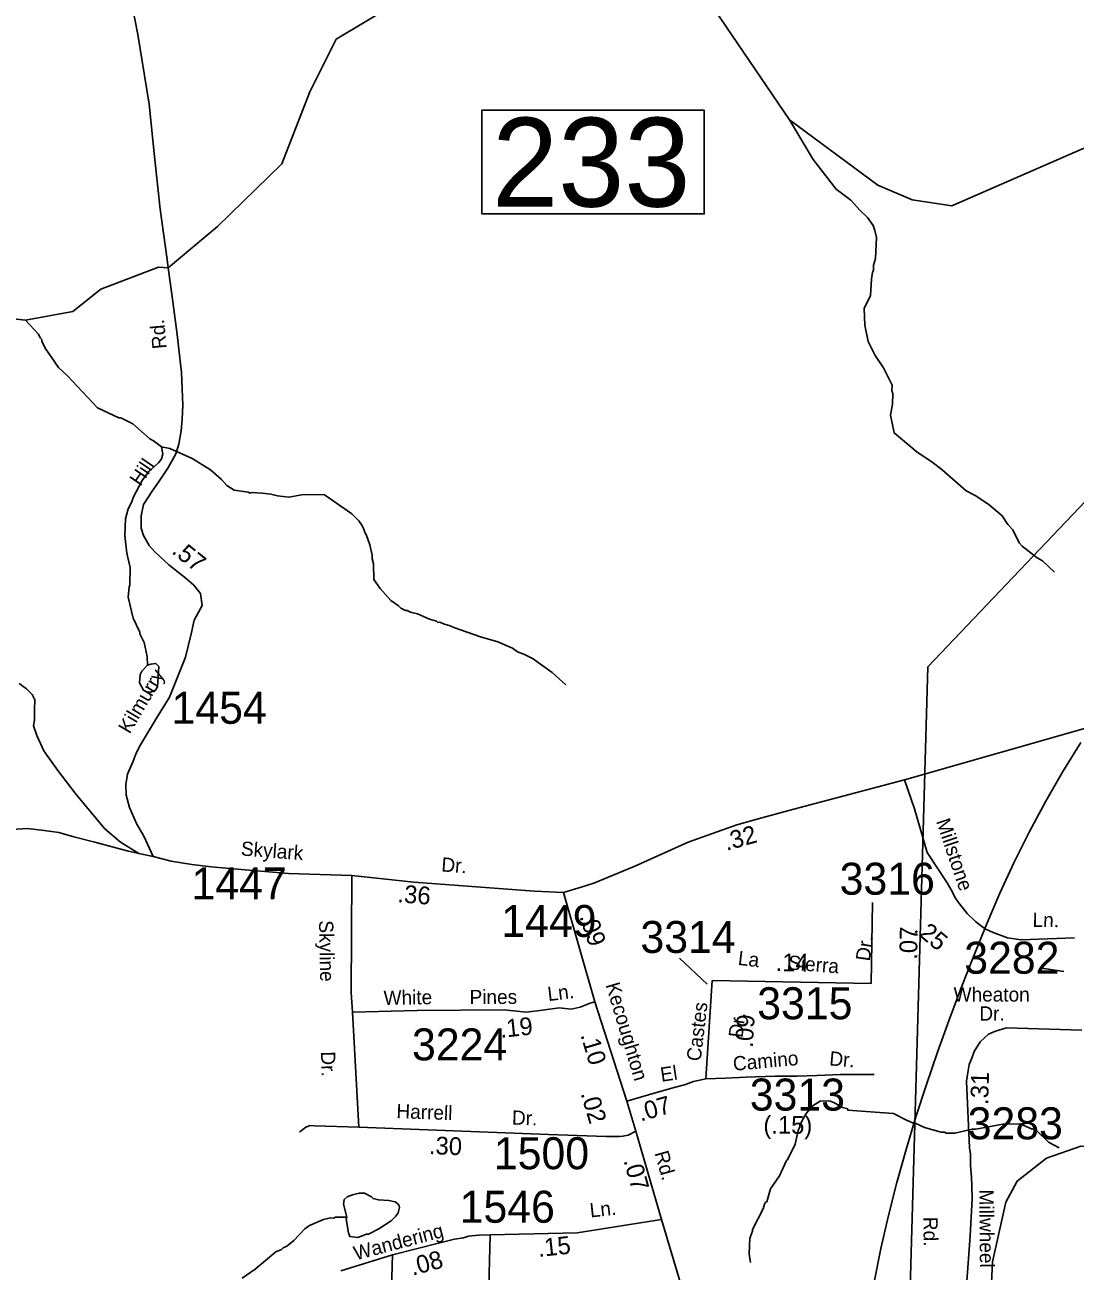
# Model space of a CAD drawing. Extents: x 1551653 to 1702041, y 811336 to 920032.
# Drawn here: x 1587592 to 1592436, y 876248 to 881998 of the extents above; entities that cross this region are included whole.
import ezdxf

# ---------------------------------------------------------------- set-up
doc = ezdxf.new("R2010")
doc.units = 0
for name, color, linetype in [('Old_Level_10', 7, 'Continuous'), ('Old_Level_11', 7, 'Continuous'), ('Old_Level_17', 7, 'Continuous'), ('Old_Level_3', 7, 'Continuous'), ('Old_Level_31', 7, 'Continuous'), ('Old_Level_32', 7, 'Continuous'), ('Old_Level_35', 7, 'Continuous'), ('Old_Level_50', 7, 'Continuous'), ('Old_Level_56', 7, 'Continuous'), ('Old_Level_59', 7, 'Continuous'), ('Old_Level_62', 7, 'Continuous'), ('Old_Level_8', 7, 'Continuous')]:
    doc.layers.add(name, color=color, linetype=linetype)

msp = doc.modelspace()

# ---------------------------------------------------------------- linework, layer by layer
at = {"layer": 'Old_Level_11'}
for p, q in [((1590611.55, 877691.817), (1590738.735, 877572.756)), ((1592281.362, 877646.656), (1592383.929, 877630.233))]:
    msp.add_line(p, q, dxfattribs=at)
at = {"layer": 'Old_Level_3'}
msp.add_lwpolyline([(1591509.172, 876197.929), (1591539.795, 876352.062), (1591574.563, 876505.129), (1591613.632, 876657.215), (1591656.108, 876808.729), (1591701.728, 876959.62), (1591750.249, 877109.82), (1591801.428, 877259.265), (1591855.025, 877407.89), (1591910.796, 877555.627), (1591968.499, 877702.413), (1592027.892, 877848.179), (1592089.208, 877992.794), (1592155.105, 878135.743), (1592225.715, 878276.816), (1592300.658, 878415.87), (1592379.551, 878552.764), (1592462.014, 878687.356)], dxfattribs=at)
at = {"layer": 'Old_Level_31'}
msp.add_line((1588252.391, 880877.724), (1588252.391, 880877.724), dxfattribs=at)
msp.add_lwpolyline([(1589699.374, 881604.305), (1590724.883, 881604.305), (1590724.883, 881126.324), (1589699.374, 881126.324), (1589699.374, 881604.305)], dxfattribs=at)
at = {"layer": 'Old_Level_32'}
for p, q in [((1590220.311, 877490.111), (1590075.604, 877995.082)), ((1591494.866, 877575.665), (1591501.431, 877949.075)), ((1590733.25, 877135.393), (1590761.155, 877588.808)), ((1590761.155, 877588.808), (1591494.866, 877575.665)), ((1590368.635, 877032.2), (1590220.311, 877490.111)), ((1590409.013, 876894.456), (1590368.635, 877032.2)), ((1590528.311, 876487.095), (1590409.013, 876894.456)), ((1589738.244, 876416.268), (1589724.47, 875923.176)), ((1589287.882, 876322.979), (1589049.384, 876249.074)), ((1589287.882, 876322.979), (1589274.565, 875948.609))]:
    msp.add_line(p, q, dxfattribs=at)
for points in [[(1588252.391, 880877.724), (1588247.977, 880916.051), (1588216.013, 881147.935), (1588189.376, 881390.479), (1588165.403, 881631.959), (1588112.129, 881954.464), (1588064.182, 882199.674)], [(1588183.053, 878161.601), (1588140.046, 878254.496), (1588106.787, 878314.133), (1588073.528, 878387.532), (1588058.619, 878443.728), (1588056.325, 878494.189), (1588064.353, 878541.21), (1588090.686, 878600.575), (1588104.88, 878637.5), (1588124.751, 878677.266), (1588198.556, 878799.404), (1588258.168, 878895.979), (1588331.975, 879080.607), (1588360.361, 879194.224), (1588371.716, 879251.032), (1588408.619, 879319.203), (1588402.024, 879375.141), (1588370.623, 879413.54), (1588327.122, 879450.243), (1588256.023, 879507.343), (1588190.725, 879566.342), (1588165.125, 879596.64), (1588138.766, 879642.023), (1588128.111, 879676.672), (1588128.111, 879732.644), (1588138.766, 879785.95), (1588176.057, 879841.922), (1588210.686, 879892.563), (1588250.64, 879952.535), (1588287.932, 880019.168), (1588301.251, 880064.479), (1588311.906, 880125.781), (1588317.233, 880179.087), (1588319.896, 880243.055), (1588317.233, 880317.685), (1588314.569, 880394.979), (1588293.259, 880569.559), (1588269.286, 880756.132), (1588252.391, 880877.724)], [(1594149.568, 879987.395), (1594037.55, 879940.551), (1593938.465, 879869.951), (1593869.405, 879815.874), (1593780.424, 879747.944), (1593690.663, 879671.603), (1593634.562, 879615.471), (1593587.437, 879570.564), (1593538.068, 879514.431), (1593443.818, 879413.392), (1593282.247, 879238.257), (1593226.146, 879179.879), (1593161.069, 879114.765), (1593093.747, 879058.632), (1593015.205, 878998.009), (1592945.64, 878955.347), (1592864.854, 878905.95), (1592763.872, 878858.799), (1592647.182, 878809.402), (1592579.861, 878784.703), (1592533.315, 878767.042), (1591648.582, 878514.369)], [(1591648.582, 878514.369), (1591139.184, 878379.65), (1590990.319, 878339.044), (1590875.818, 878306.745), (1590650.513, 878228.119), (1590401.974, 878114.775), (1590279.375, 878063.971), (1590216.217, 878037.949), (1590156.775, 878019.362), (1590075.604, 877995.082)], [(1591648.582, 878514.369), (1591695.707, 878381.894), (1591754.052, 878179.816), (1591845.632, 878039.867), (1591870.317, 877997.206), (1591883.427, 877971.219), (1591902.826, 877942.821), (1591937.709, 877898.096), (1591976.093, 877860.976), (1592003.691, 877840.576), (1592023.943, 877825.792), (1592057.897, 877810.605), (1592124.162, 877786.14), (1592187.09, 877776.811), (1592433.016, 877785.843)], [(1588183.053, 878161.601), (1588116.535, 878175.364), (1588063.78, 878187.978), (1587913.541, 878228.119), (1587817.205, 878252.202), (1587748.395, 878271.699), (1587680.73, 878280.874), (1587603.317, 878290.049), (1587407.205, 878277.434)], [(1590075.604, 877995.082), (1589942.902, 878001.041), (1589385.531, 878042.328), (1589099.009, 878073.467), (1588807.515, 878083.615), (1588589.613, 878101.965), (1588450.27, 878113.433), (1588361.962, 878124.902), (1588265.626, 878139.811), (1588183.053, 878161.601)], [(1590220.311, 877490.111), (1590199.52, 877484.144), (1590153.421, 877466.845), (1590111.121, 877457.347), (1590055.535, 877462.744), (1589979.236, 877451.743), (1589903.116, 877443.5), (1589802.68, 877453.543), (1589400.48, 877451.444), (1589102.021, 877443.5)], [(1592466.769, 877359.31), (1592118.891, 877371.118), (1592068.038, 877355.699), (1592036.318, 877341.445), (1591998.306, 877305.665), (1591970.339, 877261.349), (1591959.54, 877231.57), (1591947.572, 877202.285), (1591943.245, 877174.026), (1591934.333, 877124.983), (1591940.04, 877021.111), (1591948.751, 876817.498), (1591953.206, 876787.775), (1591953.772, 876736.21), (1591958.227, 876681.224), (1591959.417, 876640.288), (1591960.902, 876582.329), (1591952.043, 876411.595), (1591934.806, 876180.608)], [(1590368.635, 877032.2), (1590505.094, 877072.967), (1590575.674, 877092.68), (1590638.049, 877109.108), (1590675.8, 877123.893), (1590733.25, 877135.393)], [(1590733.25, 877135.393), (1590823.528, 877138.678), (1590917.089, 877143.607), (1591053.019, 877147.646), (1591153.117, 877148.246), (1591245.217, 877150.746), (1591353.704, 877155.106), (1591508.701, 877155.736)], [(1590409.013, 876894.456), (1590373.838, 876875.401), (1590350.274, 876870.546), (1590334.885, 876869.048), (1590272.719, 876868.647), (1590006.82, 876878.647), (1589132.137, 876913.002), (1588926.724, 876918.148), (1588906.823, 876920.547), (1588886.623, 876912.748), (1588860.323, 876891.147), (1588858.711, 876888.909)], [(1590528.311, 876487.095), (1590139.355, 876425.26), (1589738.244, 876416.268)], [(1591788.81, 874288.264), (1590928.908, 875532.67), (1590759.371, 875746.559), (1590738.972, 875772.517), (1590706.667, 875888.14), (1590668.07, 876018.074), (1590528.311, 876487.095)], [(1589738.244, 876416.268), (1589683.718, 876414.133), (1589637.937, 876409.768), (1589614.985, 876402.439), (1589572.885, 876395.139), (1589504.951, 876379.221), (1589287.882, 876322.979)]]:
    msp.add_lwpolyline(points, dxfattribs=at)
at = {"layer": 'Old_Level_35'}
msp.add_line((1589132.137, 876913.002), (1589102.021, 877443.5), dxfattribs=at)
for points in [[(1587565.726, 878959.043), (1587599.227, 878934.542), (1587624.926, 878908.144), (1587636.625, 878883.942), (1587635.926, 878837.944), (1587635.126, 878789.844), (1587630.825, 878763.942), (1587646.327, 878719.644), (1587679.325, 878649.142), (1587696.727, 878622.945), (1587743.925, 878558.145), (1587828.674, 878447.168), (1587960.125, 878289.044), (1588032.814, 878228.119), (1588116.535, 878175.364)], [(1589102.021, 877443.5), (1589095.997, 877533.926), (1589099.009, 878073.467)]]:
    msp.add_lwpolyline(points, dxfattribs=at)
at = {"layer": 'Old_Level_50'}
msp.add_line((1588240.444, 880863.593), (1588240.444, 880863.593), dxfattribs=at)
at = {"layer": 'Old_Level_56'}
msp.add_lwpolyline([(1594795.417, 882224.158), (1594492.304, 881911.724), (1594314.227, 881725.829), (1594181.696, 881585.23), (1591756.719, 879036.343), (1591646.319, 875141.951), (1590597.318, 874408.75), (1590660.92, 873411.252), (1590633.821, 873059.655), (1590510.018, 871286.457), (1590671.819, 869193.062), (1591400.592, 867299.426), (1591680.416, 866598.966), (1590226.62, 861827.778), (1590099.721, 859136.383), (1590298.021, 857488.686)], dxfattribs=at)
at = {"layer": 'Old_Level_59'}
for points in [[(1594187.675, 881861.754), (1593774.598, 881610.873), (1593594.869, 881630.25), (1593452.529, 881682.153), (1592972.595, 881575.896), (1592470.569, 881427.146), (1591866.588, 881163.654), (1591683.579, 881190.413), (1591526.612, 881259.208), (1591117.781, 881560.773), (1590746.262, 882107.045), (1590660.07, 882244.873), (1590503.103, 882356.421), (1590267.592, 882420.623), (1589867.286, 882354.733)], [(1588252.655, 880877.857), (1588480.564, 881067.617), (1588776.556, 881357.736), (1588906.559, 881689.92), (1589026.85, 881931.918), (1589420.528, 882168.783), (1589645.239, 882251.107), (1589867.286, 882354.733)], [(1584180.975, 880169.713), (1585013.956, 880371.753), (1585719.033, 880608.877), (1585915.201, 880691.334), (1586060.364, 880822.872), (1586259.131, 880895.446), (1586527.544, 880940.455), (1586765.634, 881004.438), (1586906.875, 880920.019), (1587202.521, 880679.356), (1587594.328, 880636.158), (1587812.085, 880675.37), (1587941.556, 880779.423), (1588207.96, 880880.9), (1588252.655, 880877.857)], [(1591954.555, 875715.728), (1592042.625, 876032.431), (1592054.621, 876291.514), (1592116.546, 876565.976), (1592168.63, 876663.376), (1592303.554, 876769.08), (1592462.572, 876824.957), (1593436.569, 876752.574), (1593787.618, 876765.184), (1594118.06, 876837.26)]]:
    msp.add_lwpolyline(points, dxfattribs=at)
at = {"layer": 'Old_Level_62'}
for points in [[(1591117.781, 881560.773), (1591228.365, 881377.035), (1591333.681, 881239.671), (1591401.542, 881189.939), (1591444.09, 881142.367), (1591478.732, 881109.623), (1591504.261, 881073.226), (1591512.053, 881049.132), (1591519.64, 881017.042), (1591514.513, 880921.18), (1591506.106, 880889.192), (1591505.799, 880865.201), (1591501.698, 880857.306), (1591497.289, 880825.318), (1591492.368, 880749.449), (1591463.661, 880689.779), (1591465.609, 880613.397), (1591481.808, 880537.527), (1591513.078, 880473.141), (1591552.346, 880416.649), (1591591.408, 880336.166), (1591591.1, 880312.175), (1591594.894, 880296.079), (1591594.279, 880248.096), (1591584.334, 880197.141), (1591600.738, 880116.043), (1591707.673, 880026.64), (1591775.135, 879981.734), (1591822.707, 879945.132), (1591933.537, 879847.732), (1591978.136, 879825.792), (1592039.857, 879783.243), (1592100.142, 879733.621), (1592125.671, 879693.226), (1592149.355, 879668.927), (1592178.575, 879608.642), (1592192.416, 879592.442), (1592261.723, 879539.539), (1592285.612, 879525.185), (1592340.976, 879472.487)], [(1587594.328, 880636.158), (1587654.1, 880570.848), (1587661.892, 880554.752), (1587669.787, 880546.652), (1587669.684, 880538.655), (1587685.268, 880506.462), (1587746.169, 880417.675), (1587787.794, 880379.125), (1587926, 880231.282), (1588025.45, 880186.068), (1588033.447, 880185.966), (1588089.118, 880157.258), (1588168.269, 880088.156), (1588184.16, 880079.954), (1588221.787, 880051.554)], [(1588221.787, 880051.554), (1588227.426, 880019.463), (1588221.172, 879995.472), (1588208.971, 879979.683), (1588162.425, 879938.263), (1588131.974, 879896.637), (1588090.964, 879817.18), (1588084.71, 879797.289), (1588068.306, 879765.506), (1588055.797, 879719.677), (1588052.824, 879641.655), (1588061.847, 879561.582), (1588077.738, 879494.428), (1588076.098, 879413.432), (1588071.997, 879405.435), (1588067.383, 879357.453), (1588090.246, 879261.181), (1588121.414, 879196.794), (1588121.312, 879188.797), (1588140.894, 879148.505), (1588156.068, 879084.323), (1588156.683, 879044.748)], [(1588221.787, 880051.554), (1588260.747, 880043.249), (1588362.965, 879998.035), (1588447.344, 879944.824), (1588498.915, 879900.328), (1588523.624, 879873.671), (1588557.355, 879851.218), (1588621.331, 879842.401), (1588629.226, 879838.3), (1588637.223, 879840.145), (1588685.205, 879837.582), (1588725.19, 879833.071), (1588757.076, 879824.664), (1588809.466, 879819.025), (1588877.134, 879831.123), (1588973.2, 879829.79), (1589100.128, 879742.233), (1589131.706, 879709.835), (1589145.444, 879689.637), (1589155.287, 879671.49), (1589159.08, 879655.496), (1589164.924, 879647.396), (1589182.354, 879599.107), (1589193.837, 879551.022), (1589193.631, 879535.028), (1589199.27, 879510.934), (1589200.398, 879438.961), (1589230.848, 879397.438), (1589279.241, 879341.869), (1589314.92, 879317.468), (1589324.865, 879307.318), (1589346.703, 879297.065), (1589354.7, 879296.962), (1589370.591, 879288.76), (1589402.477, 879280.353), (1589458.251, 879255.644), (1589490.137, 879247.237), (1589496.083, 879241.086), (1589506.028, 879242.931), (1589522.022, 879234.729), (1589553.908, 879226.322), (1589569.8, 879218.12), (1589692.728, 879175.264), (1589773.006, 879151.58), (1589840.673, 879122.668), (1589864.459, 879106.366), (1589896.242, 879093.961), (1589936.023, 879073.456), (1589959.809, 879057.154), (1590023.272, 879010.3), (1590086.633, 878953.5)], [(1588156.683, 879044.748), (1588171.652, 879048.132), (1588195.746, 879051.823), (1588209.587, 879037.674), (1588202.41, 878943.76), (1588192.157, 878927.869), (1588170.114, 878920.179), (1588154.12, 878920.384), (1588138.228, 878928.586), (1588120.594, 878962.83), (1588123.055, 879000.765), (1588131.257, 879016.656), (1588156.683, 879044.748)], [(1592361.994, 876817.678), (1592313.089, 876842.899), (1592257.827, 876897.545), (1592243.884, 876905.748), (1592237.835, 876903.8), (1592182.163, 876928.508), (1592102.09, 876925.535), (1591977.829, 876903.184), (1591961.835, 876903.389), (1591881.659, 876884.422), (1591841.674, 876884.935), (1591833.677, 876889.036), (1591817.683, 876889.241), (1591741.916, 876910.259), (1591698.138, 876930.764), (1591690.141, 876930.866), (1591658.358, 876945.323), (1591598.687, 876976.08), (1591386.869, 876990.742), (1591386.971, 876996.791), (1591363.083, 877003.045), (1591323.302, 877025.6), (1591305.36, 877031.855), (1591291.417, 877034.008), (1591259.429, 877032.47), (1591227.133, 877012.887), (1591194.735, 876975.26), (1591182.432, 876953.422), (1591166.027, 876921.639), (1591165.925, 876913.642), (1591157.723, 876897.75), (1591145.01, 876833.877), (1591108.51, 876762.416), (1591104.102, 876758.418), (1591071.909, 876687.88), (1591030.488, 876627.389), (1591013.776, 876567.617), (1591007.727, 876565.669), (1591003.626, 876557.672), (1590997.372, 876535.834), (1590948.262, 876440.382), (1590948.16, 876432.385), (1590935.754, 876400.602), (1590932.883, 876328.628), (1590938.42, 876288.541)], [(1589075.829, 876496.566), (1589072.753, 876488.569), (1589083.929, 876424.388), (1589089.773, 876408.394), (1589127.707, 876403.883), (1589167.897, 876419.364), (1589175.894, 876419.261), (1589224.184, 876442.637), (1589280.574, 876479.854), (1589302.924, 876501.59), (1589313.074, 876517.481), (1589319.328, 876541.37), (1589317.483, 876549.367), (1589313.587, 876557.467), (1589299.643, 876567.617), (1589269.808, 876574.076), (1589221.826, 876576.639), (1589197.835, 876582.996), (1589189.941, 876591.095), (1589158.157, 876607.499), (1589134.166, 876607.807), (1589102.076, 876600.22), (1589077.982, 876590.48), (1589063.834, 876578.689), (1589061.578, 876556.749), (1589075.829, 876496.566)], [(1588594.367, 876215.645), (1588653.934, 876257.988), (1588748.874, 876336.728), (1588775.018, 876348.416), (1588783.117, 876356.31), (1588799.214, 876364.102), (1588831.51, 876389.631), (1588882.157, 876443.047), (1588904.406, 876458.734), (1588968.689, 876485.903), (1589000.78, 876493.49), (1589016.774, 876493.285), (1589024.874, 876497.181), (1589075.829, 876496.566)]]:
    msp.add_lwpolyline(points, dxfattribs=at)

# ---------------------------------------------------------------- texts
at = {"layer": 'Old_Level_10'}
for s, rotation, p in [('Skyline', 271.0918917, (1588948.071, 877866.052)), ('Dr.', 271.6257278, (1588956.961, 877261.239))]:
    msp.add_text(s, height=65.6167, rotation=rotation, dxfattribs=at).set_placement(p)
at = {"layer": 'Old_Level_11'}
for s, rotation, p in [('Rd.', 95.3356222, (1588245.572, 880506.032)), ('Hill', 56.0437083, (1588124.146, 879866.609)), ('Kilmurry', 59.4440944, (1588074.605, 878723.276)), ('Millstone', 288.6246833, (1591794.002, 878324.235)), ('Skylark', 355.5868639, (1588586.11, 878166.143)), ('Dr.', 355.6389556, (1589510.869, 878092.587)), ('Ln.', 359.1545083, (1592239.496, 877836.872)), ('Dr.', 82.0270361, (1591488.274, 877675.81)), ('La', 353.303725, (1590878.319, 877661.502)), ('Sierra', 355.45815, (1591110.752, 877640.303)), ('Kecoughton', 286.6890833, (1590269.86, 877569.35)), ('White', 0.9034667, (1589246.49, 877476.399)), ('Pines', 0.2991167, (1589642.814, 877480.112)), ('Ln.', 6.966875, (1590006.341, 877493.965)), ('Castes', 83.1947, (1590708.54, 877214.113)), ('Dr.', 83.1947, (1590901.967, 877322.697)), ('Camino', 5.1557528, (1590860.673, 877172.231)), ('Dr.', 354.957025, (1591300.247, 877197.906)), ('El', 8.41295, (1590527.731, 877121.73)), ('Harrell', 357.8377778, (1589304.264, 876954.464)), ('Dr.', 357.8462194, (1589837.263, 876924.5)), ('Rd.', 285.8851611, (1590495.237, 876793.267)), ('Millwheel', 270.4406528, (1591993.915, 876624.473)), ('Ln.', 6.0253917, (1590200.413, 876495.702)), ('Rd.', 270.4406528, (1591736.35, 876498.413)), ('Wandering', 14.9112917, (1589118.022, 876297.419))]:
    msp.add_text(s, height=65.6167, rotation=rotation, dxfattribs=at).set_placement(p)
for s, p in [('Wheaton', (1591875.576, 877492.096)), ('Dr.', (1591994.339, 877404.164))]:
    msp.add_text(s, height=65.6167, dxfattribs=at).set_placement(p)
at = {"layer": 'Old_Level_17'}
for s, rotation, p in [('.57', 321.2320194, (1588264.757, 879564.002)), ('.32', 15.7533194, (1590827.905, 878187.012)), ('.36', 355.6389556, (1589307.909, 877950.292)), ('.09', 287.9414806, (1590149.095, 877884.942)), ('.07', 88.9927833, (1591707.146, 877684.288)), ('.25', 320.251525, (1591687.314, 877818.474)), ('.14', 358.9737667, (1591053.831, 877632.795)), ('.19', 6.0776944, (1589786.067, 877324.213)), ('.09', 86.4783167, (1590948.93, 877277.625)), ('.10', 286.6890833, (1590153.544, 877337.879)), ('.31', 88.3463778, (1592034.799, 877014.438)), ('.02', 286.6890833, (1590154.23, 877067.866)), ('.07', 16.0151972, (1590432.223, 876938.113)), ('(.15)', 359.5170472, (1590997.895, 876883.026)), ('.30', 357.8377778, (1589454.049, 876788.482)), ('.07', 285.8851611, (1590352.293, 876758.223)), ('.15', 6.0253861, (1589961.065, 876313.436)), ('.08', 15.2409111, (1589379.889, 876226.646))]:
    msp.add_text(s, height=82.0208, rotation=rotation, dxfattribs=at).set_placement(p)
at = {"layer": 'Old_Level_31'}
msp.add_text('233', height=410.1042, dxfattribs=at).set_placement((1589746.451, 881159.78))
at = {"layer": 'Old_Level_8'}
for s, p in [('1454', (1588267.976, 878773.71)), ('1447', (1588359.941, 877963.109)), ('3316', (1591349.86, 877985.115)), ('1449', (1589789.284, 877790.074)), ('3314', (1590430.883, 877716.278)), ('3282', (1591924.67, 877620.482)), ('3315', (1590969.571, 877410.307)), ('3224', (1589377.184, 877220.578)), ('3313', (1590935.282, 876989.054)), ('3283', (1591940.484, 876856.482)), ('1500', (1589754.747, 876718.371)), ('1546', (1589596.992, 876471.54))]:
    msp.add_text(s, height=147.6375, dxfattribs=at).set_placement(p)

doc.saveas('drawing.dxf')
